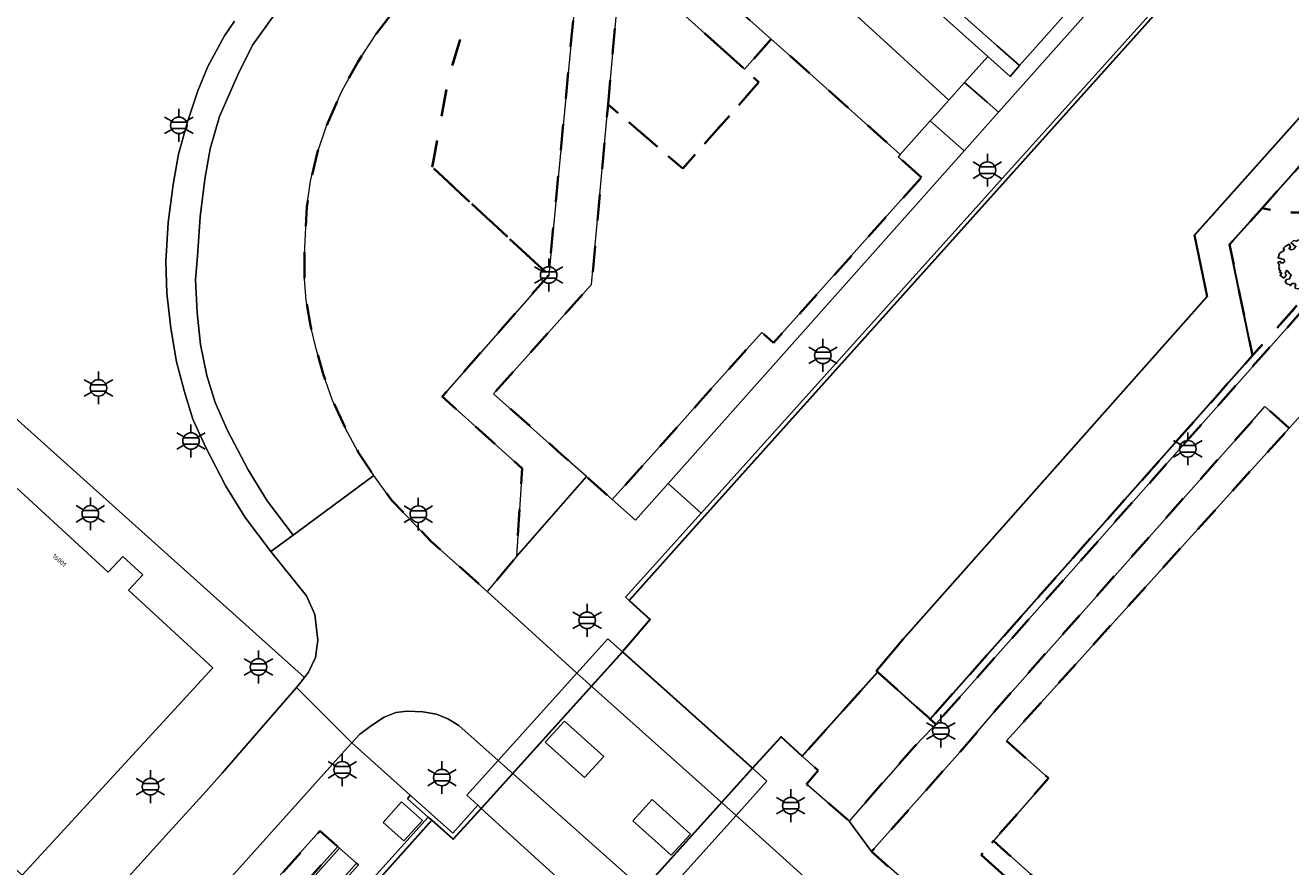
# Model space of a CAD drawing. Extents: x 105780 to 185197, y 477999 to 525027.
# Tile 298 of 562: x 107354 to 107451, y 478850 to 478915. Entities that reach past the tile are written whole.
import ezdxf
from ezdxf.enums import TextEntityAlignment as Align

# ---------------------------------------------------------------- set-up
doc = ezdxf.new("R2010")
doc.units = 0
doc.linetypes.add('XX-HIDDEN', pattern=[4, 2, -2])
for name, color, linetype, lineweight in [('B-GV-GR-BOOM-S', 252, 'Continuous', 25), ('B-GV-GR-HAAG_01-G', 252, 'GR-HAAG1', 13), ('B-GV-GR-MATERIAALGRENS-G', 252, 'XX-HIDDEN', 35), ('B-RO-IE-MEUBILAIR_WEGMEUBILAIR-S', 252, 'Continuous', 25), ('B-RO-IE-TERREINAFSCHEIDING_KUNSTMATIG_SCHUTTING-G', 252, 'IE-TERREINAFSCHEIDING-KUNSTMATIG-DICHT', 18), ('B-WE-GK-KADEMUUR-G', 252, 'Continuous', 18), ('B-WE-GW-WATERGANG_SLOOT_INSTEEK-G', 252, 'Continuous', 30), ('B-WE-OG-TERREIN_ONBEGROEID-GV', 252, 'Continuous', 18), ('B-XX-KG-KADASTRAAL_BEBOUWING-G', 252, 'Continuous', 20), ('B1-WE-KW-KUNSTWERK_DEK-BRUG', 252, 'Continuous', 18), ('B1-WE-KW-KUNSTWERK_LANDHOOFD-GV', 252, 'Continuous', 18), ('B1-WE-OG-BEBOUWING-T18', 7, 'Continuous', 18), ('B1-WE-OG-TERREIN_ERF-GV', 252, 'Continuous', 18), ('B1-WE-VH-VERHARDING_ASFALT-GV', 252, 'Continuous', 18), ('B1-WE-VH-VERHARDING_BETON-GV', 252, 'Continuous', 18), ('B1-WE-VH-VERHARDING_BETONSTRAATSTEEN-GV', 252, 'Continuous', 18), ('B1-WE-VH-VERHARDING_TEGEL-GV', 252, 'Continuous', 18)]:
    doc.layers.add(name, color=color, linetype=linetype, lineweight=lineweight)
doc.styles.add('NLCS-ISO', font='NLCS-ISO.ttf')
doc.styles.add('NLCS-ISO-M200-T18', font='NLCS-ISO.ttf', dxfattribs={"height": 0.36})
doc.linetypes.add('GR-HAAG1', pattern='A,6,[176,NLCS.shx,S=0.125,R=0,X=0,Y=0],-2', length=8)
doc.linetypes.add('IE-TERREINAFSCHEIDING-KUNSTMATIG-DICHT', pattern='A,8,-1,[82,NLCS.SHX,S=0.75,R=90,X=0,Y=0],-1', length=10)

# ---------------------------------------------------------------- blocks, each defined once
blk = doc.blocks.new('B-SIE-WEG_LICHTMAST-SO')
at = {"ltscale": 0.1}
for p, q in [((0, 1.27), (0, 2.53)), ((-1.1, 0.63), (-2.19, 1.27)), ((1.1, 0.63), (2.19, 1.27)), ((-1.1, -0.63), (-2.19, -1.27)), ((0, -1.27), (0, -2.53)), ((1.1, -0.63), (2.19, -1.27))]:
    blk.add_line(p, q, dxfattribs=at)
at = {"flags": 128}
for points in [[(-1.16, 0.5), (1.16, 0.5)], [(-1.16, -0.5), (1.16, -0.5)]]:
    blk.add_lwpolyline(points, dxfattribs=at)
at = {"ltscale": 0.1}
blk.add_circle((0, 0), 1.27, dxfattribs=at)
at = {"style": 'NLCS-ISO'}
blk.add_attdef('TYPE', text='', height=1.8, dxfattribs=at).set_placement((0, 2.53), align=Align.BOTTOM_CENTER)
blk = doc.blocks.new('B-SGR-BOOM_06')
at = {"linetype": 'Continuous', "flags": 128}
blk.add_lwpolyline([(1.079, 1.408), (1.012, 1.576), (0.879, 1.626), (0.778, 1.81), (0.509, 1.877), (0.342, 1.81), (0.443, 1.709), (0.426, 1.525), (0.091, 1.592), (0.141, 1.726), (0.074, 1.877), (-0.06, 1.844), (-0.194, 1.877), (-0.462, 1.86), (-0.596, 1.793), (-0.781, 1.826), (-1.016, 1.642), (-0.848, 1.559), (-0.798, 1.458), (-0.63, 1.374), (-0.798, 1.156), (-1.015, 1.106), (-1.166, 1.24), (-1.048, 1.287), (-1.149, 1.542), (-1.451, 1.374), (-1.602, 1.206), (-1.518, 1.139), (-1.602, 1.005), (-1.77, 0.938), (-1.887, 0.821), (-2.004, 0.486), (-1.552, 0.368), (-1.485, 0.218), (-1.602, 0.117), (-1.803, 0.117), (-1.841, 0.222), (-2.037, 0.151), (-1.903, -0.067), (-1.97, -0.151), (-1.887, -0.218), (-1.954, -0.402), (-1.813, -0.473), (-1.887, -0.62), (-1.77, -0.637), (-1.717, -0.683), (-1.848, -0.843), (-1.568, -1.073), (-1.467, -0.972), (-1.384, -0.788), (-1.451, -0.704), (-1.367, -0.47), (-1.25, -0.537), (-1.115, -0.704), (-0.998, -0.804), (-1.115, -1.123), (-1.367, -1.173), (-1.467, -1.358), (-1.333, -1.508), (-1.133, -1.559), (-1.108, -1.609), (-1.082, -1.659), (-0.931, -1.491), (-0.73, -1.491), (-0.63, -1.559), (-0.68, -1.709), (-0.68, -1.844), (-0.462, -1.894), (-0.244, -1.877), (-0.194, -1.978), (-0.093, -1.86), (0.041, -1.793), (-0.024, -1.603), (0.108, -1.559), (0.309, -1.609), (0.342, -1.844), (0.46, -1.826), (0.577, -1.894), (0.828, -1.693), (0.946, -1.742), (0.929, -1.659), (1.063, -1.592), (0.963, -1.491), (0.845, -1.458), (1.03, -1.29), (1.046, -1.19), (1.264, -1.139), (1.415, -1.223), (1.515, -1.123), (1.508, -1.053), (1.649, -1.053), (1.649, -0.955), (1.784, -0.905), (1.784, -0.821), (1.633, -0.821), (1.817, -0.636), (1.7, -0.57), (1.851, -0.62), (1.901, -0.503), (1.817, -0.368), (1.934, -0.184), (1.867, -0.101), (1.7, -0.101), (1.499, 0.034), (1.633, 0.117), (1.75, 0.335), (1.817, 0.235), (1.951, 0.285), (1.867, 0.57), (1.884, 0.755), (1.8, 0.788), (1.666, 1.056), (1.531, 1.205), (1.35, 1.042), (1.465, 0.972), (1.566, 0.721), (1.415, 0.687), (1.331, 0.854), (1.197, 0.822), (1.063, 0.922), (0.895, 1.006), (0.979, 1.073), (0.929, 1.173), (1.012, 1.274), (1.146, 1.223), (1.264, 1.291)], close=True, dxfattribs=at)
blk.add_circle((0, 0), 0.06)
at = {"style": 'NLCS-ISO'}
blk.add_attdef('SOORT', text='', height=0.3, dxfattribs=at).set_placement((0, -0.36), align=Align.TOP_CENTER)

msp = doc.modelspace()

# ---------------------------------------------------------------- linework, layer by layer
at = {"layer": 'B-GV-GR-HAAG_01-G', "flags": 128}
for points in [[(107445.631, 478927.207), (107444.735, 478928.002), (107430.358, 478911.809), (107429.627, 478910.975), (107427.916, 478912.506), (107426.127, 478910.505), (107427.874, 478908.974), (107428.734, 478908.202)], [(107426.088, 478905.225), (107423.479, 478907.545), (107421.156, 478904.947), (107421.005, 478904.778), (107422.795, 478903.177), (107421.247, 478901.448), (107411.391, 478890.435), (107410.498, 478891.234), (107406.76, 478887.057), (107405.754, 478885.933), (107404.366, 478884.382), (107401.51, 478881.191), (107399.891, 478879.382), (107398.976, 478878.359), (107400.775, 478876.757), (107403.293, 478879.586)]]:
    msp.add_lwpolyline(points, close=True, dxfattribs=at)
at = {"layer": 'B-GV-GR-MATERIAALGRENS-G', "flags": 128}
for points in [[(107385.11, 478903.968), (107386.343, 478910.79), (107390.871, 478925.815), (107389.878, 478924.719), (107388.263, 478922.934), (107385.812, 478920.226), (107382.642, 478916.629), (107380.8, 478914.279), (107379.383, 478912.116), (107378.113, 478909.793), (107376.946, 478907.152), (107376.224, 478905.035), (107375.726, 478902.888), (107375.452, 478900.922), (107375.26, 478897.219), (107375.264, 478895.371), (107375.398, 478893.696), (107375.734, 478891.779), (107376.173, 478889.879), (107376.694, 478888.034), (107377.414, 478885.985), (107378.396, 478883.889), (107379.407, 478882.017), (107380.596, 478880.206), (107381.995, 478878.287), (107385.004, 478875.157), (107389.348, 478871.268), (107391.602, 478873.971), (107392.026, 478880.757), (107385.866, 478886.288), (107394.08, 478895.661)], [(107396.503, 478920.909), (107390.871, 478925.815), (107386.343, 478910.79), (107385.11, 478903.968), (107394.08, 478895.661)], [(107407.562, 478912.97), (107399.675, 478920.052), (107398.649, 478908.812), (107404.408, 478903.871), (107410.278, 478910.531), (107409.175, 478911.522)], [(107422.795, 478903.177), (107421.005, 478904.778), (107421.156, 478904.947), (107413.931, 478911.435), (107412.336, 478912.867), (107411.223, 478913.85), (107409.175, 478911.522), (107410.278, 478910.531), (107404.408, 478903.871), (107398.649, 478908.812), (107397.381, 478894.92), (107389.832, 478886.51), (107395.072, 478881.834), (107397.001, 478880.117), (107398.976, 478878.359), (107399.891, 478879.382), (107401.51, 478881.191), (107404.366, 478884.382), (107405.754, 478885.933), (107406.76, 478887.057), (107410.498, 478891.234), (107411.391, 478890.435), (107421.247, 478901.448)], [(107458.177, 478911.099), (107449.048, 478900.814), (107450.839, 478900.472), (107451.152, 478900.472), (107452.235, 478900.472), (107453.49, 478900.891), (107454.398, 478901.659), (107454.607, 478902.708), (107454.467, 478903.826), (107454.816, 478904.875), (107455.235, 478905.505), (107456.142, 478906.064), (107457.536, 478906.134), (107459.141, 478905.713), (107460.535, 478905.015), (107461.513, 478904.342), (107462.654, 478905.628), (107462.51, 478905.947), (107463.111, 478906.626)], [(107462.718, 478904.861), (107468.046, 478899.927), (107496.6, 478874.31), (107494.995, 478872.343), (107509.236, 478859.787), (107509.585, 478860.188), (107504.376, 478864.742), (107495.736, 478872.421), (107497.451, 478874.33), (107486.653, 478884.078), (107467.928, 478900.843), (107462.654, 478905.628), (107461.513, 478904.342), (107448.317, 478889.46), (107423.473, 478861.427), (107423.908, 478861.036)], [(107461.513, 478904.342), (107460.535, 478905.015), (107459.141, 478905.713), (107457.536, 478906.134), (107456.142, 478906.064), (107455.235, 478905.505), (107454.816, 478904.875), (107454.467, 478903.826), (107454.607, 478902.708), (107454.398, 478901.659), (107453.49, 478900.891), (107452.235, 478900.472), (107451.152, 478900.472), (107450.839, 478900.472), (107449.048, 478900.814), (107446.54, 478898.006), (107448.317, 478889.46)], [(107451.13, 478883.848), (107449.267, 478885.523), (107448.043, 478884.143), (107429.162, 478862.869), (107425.765, 478858.882), (107418.959, 478851.213), (107421.327, 478849.112), (107425.307, 478845.58), (107428.876, 478842.381), (107432.485, 478846.408), (107427.395, 478850.955), (107428.349, 478852.039), (107432.596, 478856.863), (107429.346, 478859.757)], [(107423.908, 478861.036), (107423.473, 478861.427), (107423.257, 478861.621), (107422.915, 478861.928), (107421.811, 478862.921), (107419.431, 478865.063), (107413.621, 478858.574), (107414.854, 478857.462), (107413.933, 478856.421), (107417.235, 478853.573), (107418.085, 478854.546), (107422.262, 478859.329), (107423.664, 478860.761)], [(107356.792, 478827.84), (107374.62, 478847.733), (107374.479, 478847.859), (107377.819, 478851.603), (107376.454, 478852.809), (107331.674, 478802.918), (107333.163, 478801.596), (107334.061, 478800.798), (107338.026, 478805.276), (107340.76, 478808.364), (107339.989, 478809.09)], [(107447.585, 478834.855), (107428.349, 478852.039), (107427.395, 478850.955), (107432.485, 478846.408), (107442.063, 478837.852), (107443.194, 478836.889), (107439.658, 478832.717), (107442.768, 478829.997), (107443.051, 478829.746)]]:
    msp.add_lwpolyline(points, close=True, dxfattribs=at)
at = {"layer": 'B-RO-IE-TERREINAFSCHEIDING_KUNSTMATIG_SCHUTTING-G', "flags": 128}
for points in [[(107377.956, 478851.471), (107377.819, 478851.603), (107374.479, 478847.859), (107374.62, 478847.733)], [(107379.426, 478850.198), (107379.275, 478850.317), (107375.952, 478846.596), (107376.094, 478846.472), (107378.081, 478848.694)]]:
    msp.add_lwpolyline(points, close=True, dxfattribs=at)
at = {"layer": 'B-WE-GK-KADEMUUR-G', "flags": 128}
for points in [[(107460.903, 478925.182), (107461.059, 478925.355), (107454.375, 478931.318), (107405.829, 478877.304), (107399.999, 478870.817), (107400.27, 478870.573), (107406.089, 478877.063), (107454.404, 478930.945)], [(107388.875, 478854.55), (107388.617, 478854.786), (107386.7, 478852.641), (107383.406, 478855.559), (107383.201, 478855.279), (107384.792, 478853.878), (107385.073, 478853.631), (107386.728, 478852.175)]]:
    msp.add_lwpolyline(points, close=True, dxfattribs=at)
msp.add_lwpolyline([(107340.153, 478803.44), (107385.073, 478853.631), (107384.792, 478853.878), (107379.219, 478847.671)], dxfattribs=at)
at = {"layer": 'B-WE-GW-WATERGANG_SLOOT_INSTEEK-G', "flags": 128}
for points in [[(107444.818, 478894.013), (107443.837, 478898.733), (107453.321, 478909.347), (107457.972, 478914.661), (107473.555, 478900.537), (107497.035, 478879.402), (107512.848, 478865.028), (107517.041, 478861.226), (107519.261, 478859.335), (107522.234, 478862.627), (107525.208, 478865.921), (107460.177, 478924.329), (107460.903, 478925.182), (107454.404, 478930.945), (107406.089, 478877.063), (107400.27, 478870.573), (107401.904, 478869.097), (107399.756, 478866.617), (107409.783, 478857.65), (107411.986, 478860.049), (107413.621, 478858.574), (107419.431, 478865.063), (107419.336, 478865.138), (107421.353, 478867.569)], [(107448.317, 478889.46), (107446.54, 478898.006), (107449.048, 478900.814), (107458.177, 478911.099), (107463.111, 478906.626), (107463.76, 478906.038), (107498.1, 478875.054), (107511.219, 478863.129), (107512.848, 478865.028), (107497.035, 478879.402), (107473.555, 478900.537), (107457.972, 478914.661), (107453.321, 478909.347), (107443.837, 478898.733), (107444.818, 478894.013), (107421.353, 478867.569), (107419.336, 478865.138), (107419.431, 478865.063), (107421.811, 478862.921), (107422.915, 478861.928), (107423.257, 478861.621), (107423.473, 478861.427)]]:
    msp.add_lwpolyline(points, close=True, dxfattribs=at)
msp.add_lwpolyline([(107398.851, 478845.503), (107409.783, 478857.65), (107399.756, 478866.617), (107388.875, 478854.55), (107386.728, 478852.175), (107385.073, 478853.631), (107340.153, 478803.44)], dxfattribs=at)
at = {"layer": 'B-WE-OG-TERREIN_ONBEGROEID-GV', "flags": 128}
msp.add_lwpolyline([(107384.341, 478853.616), (107382.73, 478855.04), (107381.324, 478853.447), (107382.923, 478852.046)], close=True, dxfattribs=at)
at = {"layer": 'B-XX-KG-KADASTRAAL_BEBOUWING-G', "flags": 128}
for points in [[(107443.753, 478935.875), (107442.662, 478936.843), (107439.497, 478939.654), (107437.944, 478941.034), (107431.381, 478946.861), (107423.065, 478937.496), (107422.695, 478937.079), (107424.223, 478935.723), (107415.525, 478925.929), (107415.427, 478925.818), (107421.127, 478920.756), (107420.754, 478920.336), (107428.646, 478913.329), (107430.358, 478911.809), (107444.735, 478928.002), (107440.277, 478931.96)], [(107336.732, 478864.84), (107353.514, 478849.407), (107368.205, 478865.382), (107361.7, 478871.364), (107362.794, 478872.554), (107361.258, 478873.967), (107360.135, 478872.746), (107351.394, 478880.784)]]:
    msp.add_lwpolyline(points, close=True, dxfattribs=at)
at = {"layer": 'B1-WE-KW-KUNSTWERK_DEK-BRUG', "flags": 128}
msp.add_lwpolyline([(107410.898, 478856.647), (107409.783, 478857.65), (107399.756, 478866.617), (107398.642, 478867.622), (107396.252, 478864.971), (107390.187, 478858.245), (107387.761, 478855.555), (107388.617, 478854.786), (107388.875, 478854.55), (107398.851, 478845.503), (107399.966, 478844.5), (107402.481, 478847.294), (107408.513, 478853.996)], close=True, dxfattribs=at)
at = {"layer": 'B1-WE-KW-KUNSTWERK_LANDHOOFD-GV', "flags": 128}
for points in [[(107388.875, 478854.55), (107399.756, 478866.617), (107398.642, 478867.622), (107396.252, 478864.971), (107390.187, 478858.245), (107387.761, 478855.555), (107388.617, 478854.786)], [(107398.851, 478845.503), (107399.966, 478844.5), (107402.481, 478847.294), (107408.513, 478853.996), (107410.898, 478856.647), (107409.783, 478857.65)]]:
    msp.add_lwpolyline(points, close=True, dxfattribs=at)
at = {"layer": 'B1-WE-OG-TERREIN_ERF-GV', "flags": 128}
msp.add_lwpolyline([(107490.924, 478846.036), (107485.504, 478850.891), (107483.402, 478852.774), (107475.164, 478860.153), (107472.035, 478856.63), (107461.254, 478866.309), (107461.054, 478866.488), (107466.25, 478872.248), (107467.709, 478873.866), (107469.555, 478872.179), (107471.712, 478874.539), (107469.866, 478876.226), (107475.667, 478882.772), (107475.937, 478885.452), (107463.394, 478897.411), (107453.267, 478886.211), (107451.13, 478883.848), (107429.346, 478859.757), (107432.596, 478856.863), (107428.349, 478852.039), (107447.585, 478834.855)], dxfattribs=at)
at = {"layer": 'B1-WE-VH-VERHARDING_ASFALT-GV', "flags": 128}
for points in [[(107372.892, 478915.679), (107371.248, 478913.369), (107370.113, 478911.099), (107368.704, 478907.882), (107367.995, 478905.383), (107367.587, 478903.052), (107367.217, 478900.14), (107367.018, 478897.116), (107366.865, 478895.326), (107366.982, 478892.743), (107367.256, 478890.316), (107367.732, 478887.927), (107368.37, 478885.823), (107369.337, 478883.669), (107370.91, 478880.644), (107372.395, 478878.244), (107374.377, 478875.615), (107380.596, 478880.206), (107379.407, 478882.017), (107378.396, 478883.889), (107377.414, 478885.985), (107376.694, 478888.034), (107376.173, 478889.879), (107375.734, 478891.779), (107375.398, 478893.696), (107375.264, 478895.371), (107375.26, 478897.219), (107375.452, 478900.922), (107375.726, 478902.888), (107376.224, 478905.035), (107376.946, 478907.152), (107378.113, 478909.793), (107379.383, 478912.116), (107380.8, 478914.279), (107382.642, 478916.629)], [(107369.857, 478915.233), (107369.091, 478914.108), (107367.815, 478911.736), (107367.036, 478909.864), (107366.251, 478907.464), (107365.542, 478904.965), (107365.134, 478902.634), (107364.764, 478899.722), (107364.565, 478896.698), (107364.664, 478894.274), (107364.958, 478891.558), (107365.395, 478888.969), (107366.02, 478886.663), (107366.658, 478884.559), (107367.625, 478882.405), (107369.198, 478879.38), (107370.683, 478876.98), (107372.665, 478874.351), (107374.377, 478875.615), (107372.395, 478878.244), (107370.91, 478880.644), (107369.337, 478883.669), (107368.37, 478885.823), (107367.732, 478887.927), (107367.256, 478890.316), (107366.982, 478892.743), (107366.865, 478895.326), (107367.018, 478897.116), (107367.217, 478900.14), (107367.587, 478903.052), (107367.995, 478905.383), (107368.704, 478907.882), (107370.113, 478911.099), (107371.248, 478913.369), (107372.892, 478915.679)], [(107361.747, 478840.484), (107378.348, 478858.994), (107378.914, 478859.598), (107374.654, 478863.861), (107368.928, 478857.263), (107367.674, 478855.874), (107364.58, 478852.446), (107357.883, 478845.029)], [(107415.591, 478847.63), (107410.817, 478851.934), (107408.513, 478853.996), (107402.481, 478847.294)]]:
    msp.add_lwpolyline(points, dxfattribs=at)
for points in [[(107389.348, 478871.268), (107385.004, 478875.157), (107381.995, 478878.287), (107380.596, 478880.206), (107374.377, 478875.615), (107372.665, 478874.351), (107375.42, 478870.923), (107376.053, 478869.48), (107376.288, 478867.506), (107376.097, 478866.179), (107375.575, 478865.045), (107375.26, 478864.641), (107374.882, 478864.154), (107374.654, 478863.861), (107378.914, 478859.598), (107379.53, 478860.257), (107380.433, 478860.942), (107381.389, 478861.565), (107382.288, 478861.934), (107383.171, 478862.033), (107384.382, 478861.977), (107385.421, 478861.801), (107386.301, 478861.46), (107387.156, 478860.944), (107390.187, 478858.245), (107396.252, 478864.971), (107396.217, 478865.002)], [(107396.252, 478864.971), (107390.187, 478858.245), (107402.481, 478847.294), (107408.513, 478853.996)], [(107395.287, 478861.272), (107398.328, 478858.549), (107396.84, 478856.929), (107393.798, 478859.651)], [(107402.049, 478855.219), (107405.007, 478852.571), (107403.519, 478850.951), (107400.56, 478853.599)]]:
    msp.add_lwpolyline(points, close=True, dxfattribs=at)
at = {"layer": 'B1-WE-VH-VERHARDING_BETON-GV', "flags": 128}
msp.add_lwpolyline([(107428.734, 478908.202), (107427.874, 478908.974), (107426.127, 478910.505), (107424.913, 478909.148), (107423.872, 478907.984), (107423.479, 478907.545), (107426.088, 478905.225)], close=True, dxfattribs=at)
at = {"layer": 'B1-WE-VH-VERHARDING_BETONSTRAATSTEEN-GV', "flags": 128}
for points in [[(107399.377, 478935.24), (107398.056, 478933.78), (107396.787, 478932.374), (107390.871, 478925.815), (107396.503, 478920.909), (107398.695, 478918.938), (107399.675, 478920.052), (107401.598, 478922.351), (107409.603, 478915.281), (107411.223, 478913.85), (107412.336, 478912.867), (107413.931, 478911.435), (107421.156, 478904.947), (107423.479, 478907.545), (107423.872, 478907.984), (107424.913, 478909.148), (107419.896, 478913.738), (107408.178, 478924.459)], [(107345.144, 478891.653), (107375.26, 478864.641), (107375.575, 478865.045), (107376.097, 478866.179), (107376.288, 478867.506), (107376.053, 478869.48), (107375.42, 478870.923), (107372.665, 478874.351), (107370.683, 478876.98), (107369.198, 478879.38), (107367.625, 478882.405), (107366.658, 478884.559), (107366.02, 478886.663), (107365.395, 478888.969), (107364.958, 478891.558), (107364.664, 478894.274), (107364.565, 478896.698), (107364.764, 478899.722), (107365.134, 478902.634), (107365.542, 478904.965), (107366.251, 478907.464), (107367.036, 478909.864), (107367.815, 478911.736), (107369.091, 478914.108), (107369.857, 478915.233)]]:
    msp.add_lwpolyline(points, dxfattribs=at)
for points in [[(107461.059, 478925.355), (107462.468, 478926.919), (107452.992, 478935.494), (107449.111, 478931.121), (107445.631, 478927.207), (107428.734, 478908.202), (107426.088, 478905.225), (107403.293, 478879.586), (107405.829, 478877.304), (107454.375, 478931.318)], [(107415.525, 478925.929), (107412.128, 478928.9), (107411.126, 478927.762), (107422.844, 478917.041), (107427.916, 478912.506), (107429.627, 478910.975), (107430.358, 478911.809), (107428.646, 478913.329), (107420.754, 478920.336), (107421.127, 478920.756), (107415.427, 478925.818)], [(107411.126, 478927.762), (107408.178, 478924.459), (107419.896, 478913.738), (107424.913, 478909.148), (107426.127, 478910.505), (107427.916, 478912.506), (107422.844, 478917.041)], [(107398.649, 478908.812), (107399.675, 478920.052), (107398.695, 478918.938), (107396.503, 478920.909), (107394.08, 478895.661), (107385.866, 478886.288), (107392.026, 478880.757), (107391.602, 478873.971), (107397.001, 478880.117), (107395.072, 478881.834), (107389.832, 478886.51), (107397.381, 478894.92)], [(107395.287, 478861.272), (107393.798, 478859.651), (107396.84, 478856.929), (107398.328, 478858.549)], [(107402.049, 478855.219), (107400.56, 478853.599), (107403.519, 478850.951), (107405.007, 478852.571)], [(107379.219, 478847.671), (107378.081, 478848.694), (107376.094, 478846.472), (107375.952, 478846.596), (107379.275, 478850.317), (107377.956, 478851.471), (107374.62, 478847.733), (107356.792, 478827.84), (107339.989, 478809.09), (107340.76, 478808.364), (107338.026, 478805.276), (107340.018, 478803.556)]]:
    msp.add_lwpolyline(points, close=True, dxfattribs=at)
at = {"layer": 'B1-WE-VH-VERHARDING_TEGEL-GV', "flags": 128}
for points in [[(107399.675, 478920.052), (107407.562, 478912.97), (107409.175, 478911.522), (107411.223, 478913.85), (107409.603, 478915.281), (107401.598, 478922.351)], [(107351.394, 478880.784), (107360.135, 478872.746), (107361.258, 478873.967), (107362.794, 478872.554), (107361.7, 478871.364), (107368.205, 478865.382), (107353.514, 478849.407), (107336.732, 478864.84)], [(107400.27, 478870.573), (107399.999, 478870.817), (107405.829, 478877.304), (107403.293, 478879.586), (107400.775, 478876.757), (107398.976, 478878.359), (107397.001, 478880.117), (107391.602, 478873.971), (107389.348, 478871.268), (107396.217, 478865.002), (107396.252, 478864.971), (107398.642, 478867.622), (107399.756, 478866.617), (107401.904, 478869.097)], [(107396.252, 478864.971), (107408.513, 478853.996), (107410.898, 478856.647), (107409.783, 478857.65), (107399.756, 478866.617), (107398.642, 478867.622)], [(107390.187, 478858.245), (107387.156, 478860.944), (107386.301, 478861.46), (107385.421, 478861.801), (107384.382, 478861.977), (107383.171, 478862.033), (107382.288, 478861.934), (107381.389, 478861.565), (107380.433, 478860.942), (107379.53, 478860.257), (107378.914, 478859.598), (107383.406, 478855.559), (107386.7, 478852.641), (107388.617, 478854.786), (107387.761, 478855.555)], [(107387.761, 478855.555), (107388.617, 478854.786), (107388.875, 478854.55), (107398.851, 478845.503), (107399.966, 478844.5), (107402.481, 478847.294), (107390.187, 478858.245)], [(107384.341, 478853.616), (107382.923, 478852.046), (107381.324, 478853.447), (107382.73, 478855.04)]]:
    msp.add_lwpolyline(points, close=True, dxfattribs=at)
for points in [[(107462.718, 478904.861), (107423.908, 478861.036), (107423.664, 478860.761), (107422.262, 478859.329), (107418.085, 478854.546), (107417.235, 478853.573), (107418.959, 478851.213), (107425.765, 478858.882), (107429.162, 478862.869), (107448.043, 478884.143), (107449.267, 478885.523), (107451.13, 478883.848), (107453.267, 478886.211)], [(107357.883, 478845.029), (107364.58, 478852.446), (107367.674, 478855.874), (107368.928, 478857.263), (107374.654, 478863.861), (107374.882, 478864.154), (107375.26, 478864.641), (107345.144, 478891.653)], [(107421.327, 478849.112), (107418.959, 478851.213), (107417.235, 478853.573), (107413.933, 478856.421), (107414.854, 478857.462), (107413.621, 478858.574), (107411.986, 478860.049), (107409.783, 478857.65), (107410.898, 478856.647), (107408.513, 478853.996), (107410.817, 478851.934), (107415.591, 478847.63)], [(107379.219, 478847.671), (107384.792, 478853.878), (107383.201, 478855.279), (107383.406, 478855.559), (107378.914, 478859.598), (107378.348, 478858.994), (107361.747, 478840.484)], [(107331.674, 478802.918), (107376.454, 478852.809), (107377.819, 478851.603), (107377.956, 478851.471), (107379.275, 478850.317), (107379.426, 478850.198), (107378.081, 478848.694)]]:
    msp.add_lwpolyline(points, dxfattribs=at)

# ---------------------------------------------------------------- block references
at = {"layer": 'B-GV-GR-BOOM-S', "linetype": 'Continuous', "lineweight": 0}
msp.add_blockref('B-SGR-BOOM_06', (107452.286, 478896.487), dxfattribs=at)
at = {"layer": 'B-RO-IE-MEUBILAIR_WEGMEUBILAIR-S', "xscale": 0.5, "yscale": 0.5, "zscale": 0.5}
for p in [(107365.58, 478907.196), (107427.886, 478903.749), (107394.08, 478895.661), (107415.206, 478889.466), (107359.386, 478886.958), (107366.514, 478882.868), (107443.326, 478882.267), (107358.758, 478877.25), (107384.031, 478877.231), (107397.04, 478869.04), (107371.713, 478865.441), (107424.293, 478860.516), (107378.166, 478857.522), (107385.848, 478856.921), (107363.388, 478856.217), (107412.729, 478854.754)]:
    msp.add_blockref('B-SIE-WEG_LICHTMAST-SO', p, dxfattribs=at)

# ---------------------------------------------------------------- texts
at = {"layer": 'B1-WE-OG-BEBOUWING-T18', "style": 'NLCS-ISO-M200-T18'}
msp.add_text('16001', height=0.36, rotation=318.2, dxfattribs=at).set_placement((107356.372, 478873.672), align=Align.MIDDLE)

doc.saveas('drawing.dxf')
